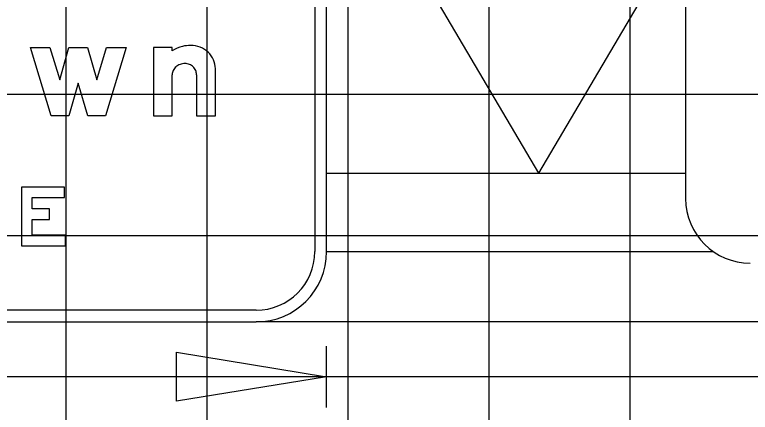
# Model space of a CAD drawing. Extents: x 1797809 to 2198143, y 249608 to 1237864.
# Drawn here: x 2194752.96 to 2194763.39, y 1237299.6 to 1237305.23 of the extents above; entities that cross this region are included whole.
import ezdxf

# ---------------------------------------------------------------- set-up
doc = ezdxf.new("R2010")
doc.units = 0
for name, color, linetype in [('GSBWFILL', 7, 'Continuous'), ('GSCOLORFILL', 7, 'Continuous'), ('GSDIMS', 7, 'Continuous'), ('GSOUTLINE', 7, 'Continuous'), ('GSSHT', 7, 'Continuous'), ('Level 55', 7, 'Continuous')]:
    doc.layers.add(name, color=color, linetype=linetype)

msp = doc.modelspace()

# ---------------------------------------------------------------- linework, layer by layer
at = {"layer": 'GSBWFILL'}
msp.add_line((2194755.539, 1237304.383), (2194755.539, 1237303.799), dxfattribs=at)
for points in [[(2194754.54, 1237304.771), (2194754.247, 1237303.799), (2194753.994, 1237303.799), (2194753.86, 1237304.265), (2194753.727, 1237303.799), (2194753.474, 1237303.799), (2194753.181, 1237304.771), (2194753.459, 1237304.771), (2194753.597, 1237304.313), (2194753.728, 1237304.771), (2194753.993, 1237304.771), (2194754.124, 1237304.313), (2194754.262, 1237304.771)], [(2194753.679, 1237302.109), (2194753.205, 1237302.109), (2194753.205, 1237302.333), (2194753.45, 1237302.333), (2194753.45, 1237302.482), (2194753.205, 1237302.482), (2194753.205, 1237302.641), (2194753.667, 1237302.641), (2194753.667, 1237302.791), (2194753.055, 1237302.791), (2194753.055, 1237301.959), (2194753.679, 1237301.959)]]:
    msp.add_lwpolyline(points, close=True, dxfattribs=at)
for points in [[(2194755.192, 1237304.723), (2194755.192, 1237304.771), (2194754.926, 1237304.771), (2194754.926, 1237303.799), (2194755.192, 1237303.799), (2194755.192, 1237304.383)], [(2194755.539, 1237303.799), (2194755.805, 1237303.799), (2194755.805, 1237304.47)]]:
    msp.add_lwpolyline(points, dxfattribs=at)
for centre, major_axis, start_param, end_param in [((2194755.455, 1237304.265), (0, 0.533), 0, 0.219986), ((2194755.455, 1237304.423), (0, 0.375), 5.914285, 6.283185), ((2194755.45, 1237304.318), (0, 0.48), 0.235088, 0.567132), ((2194755.464, 1237304.446), (0, 0.35), 5.532258, 5.914285), ((2194755.478, 1237304.461), (0, 0.33), 5.130076, 5.532258), ((2194755.499, 1237304.47), (0, 0.306), 4.712389, 5.130076), ((2194755.353, 1237304.373), (0, 0.162), 0.715718, 1.126231), ((2194755.366, 1237304.357), (0, 0.183), 0.345704, 0.715718), ((2194755.375, 1237304.332), (0, 0.21), 0, 0.345704), ((2194755.375, 1237304.373), (0, 0.168), 5.900624, 6.283185), ((2194755.377, 1237304.378), (0, 0.163), 5.51227, 5.900624), ((2194755.38, 1237304.381), (0, 0.159), 5.115435, 5.51227), ((2194755.331, 1237304.383), (0, 0.139), 1.126231, 1.570796), ((2194755.384, 1237304.383), (0, 0.154), 4.712389, 5.115435)]:
    msp.add_ellipse(centre, major_axis=major_axis, ratio=0.999997, start_param=start_param, end_param=end_param, dxfattribs=at)
at = {"layer": 'GSCOLORFILL'}
for p, q in [((2194757.215, 1237309.869), (2194757.215, 1237301.877)), ((2194757.382, 1237301.877), (2194757.382, 1237309.869)), ((2194755.539, 1237304.383), (2194755.539, 1237303.799)), ((2194756.383, 1237301.044), (2194744.896, 1237301.044)), ((2194744.896, 1237300.878), (2194756.383, 1237300.878))]:
    msp.add_line(p, q, dxfattribs=at)
for points in [[(2194754.54, 1237304.771), (2194754.247, 1237303.799), (2194753.994, 1237303.799), (2194753.86, 1237304.265), (2194753.727, 1237303.799), (2194753.474, 1237303.799), (2194753.181, 1237304.771), (2194753.459, 1237304.771), (2194753.597, 1237304.313), (2194753.728, 1237304.771), (2194753.993, 1237304.771), (2194754.124, 1237304.313), (2194754.262, 1237304.771)], [(2194753.679, 1237302.109), (2194753.205, 1237302.109), (2194753.205, 1237302.333), (2194753.45, 1237302.333), (2194753.45, 1237302.482), (2194753.205, 1237302.482), (2194753.205, 1237302.641), (2194753.667, 1237302.641), (2194753.667, 1237302.791), (2194753.055, 1237302.791), (2194753.055, 1237301.959), (2194753.679, 1237301.959)]]:
    msp.add_lwpolyline(points, close=True, dxfattribs=at)
for points in [[(2194755.192, 1237304.723), (2194755.192, 1237304.771), (2194754.926, 1237304.771), (2194754.926, 1237303.799), (2194755.192, 1237303.799), (2194755.192, 1237304.383)], [(2194755.539, 1237303.799), (2194755.805, 1237303.799), (2194755.805, 1237304.47)]]:
    msp.add_lwpolyline(points, dxfattribs=at)
for radius in [0.999, 0.833]:
    msp.add_arc((2194756.383, 1237301.877), radius, 270, 0, dxfattribs=at)
for centre, major_axis, start_param, end_param in [((2194755.455, 1237304.265), (0, 0.533), 0, 0.219986), ((2194755.455, 1237304.423), (0, 0.375), 5.914285, 6.283185), ((2194755.45, 1237304.318), (0, 0.48), 0.235088, 0.567132), ((2194755.464, 1237304.446), (0, 0.35), 5.532258, 5.914285), ((2194755.478, 1237304.461), (0, 0.33), 5.130076, 5.532258), ((2194755.499, 1237304.47), (0, 0.306), 4.712389, 5.130076), ((2194755.353, 1237304.373), (0, 0.162), 0.715718, 1.126231), ((2194755.366, 1237304.357), (0, 0.183), 0.345704, 0.715718), ((2194755.375, 1237304.332), (0, 0.21), 0, 0.345704), ((2194755.375, 1237304.373), (0, 0.168), 5.900624, 6.283185), ((2194755.377, 1237304.378), (0, 0.163), 5.51227, 5.900624), ((2194755.38, 1237304.381), (0, 0.159), 5.115435, 5.51227), ((2194755.331, 1237304.383), (0, 0.139), 1.126231, 1.570796), ((2194755.384, 1237304.383), (0, 0.154), 4.712389, 5.115435)]:
    msp.add_ellipse(centre, major_axis=major_axis, ratio=0.999997, start_param=start_param, end_param=end_param, dxfattribs=at)
at = {"layer": 'GSDIMS'}
for p, q in [((2194762.476, 1237307.788), (2194762.476, 1237302.627)), ((2194757.772, 1237307.427), (2194760.391, 1237302.987)), ((2194762.476, 1237306.523), (2194760.391, 1237302.987)), ((2194757.382, 1237302.987), (2194762.476, 1237302.987)), ((2194757.382, 1237301.877), (2194762.866, 1237301.877)), ((2194780.402, 1237300.878), (2194756.383, 1237300.878)), ((2194757.382, 1237300.102), (2194743.896, 1237300.102))]:
    msp.add_line(p, q, dxfattribs=at)
msp.add_lwpolyline([(2194757.382, 1237300.102), (2194755.254, 1237299.755), (2194755.254, 1237300.449)], close=True, dxfattribs=at)
msp.add_arc((2194763.392, 1237302.627), 0.916, 180, 270, dxfattribs=at)
at = {"layer": 'GSOUTLINE'}
msp.add_line((2194755.539, 1237304.383), (2194755.539, 1237303.799), dxfattribs=at)
for points in [[(2194754.54, 1237304.771), (2194754.247, 1237303.799), (2194753.994, 1237303.799), (2194753.86, 1237304.265), (2194753.727, 1237303.799), (2194753.474, 1237303.799), (2194753.181, 1237304.771), (2194753.459, 1237304.771), (2194753.597, 1237304.313), (2194753.728, 1237304.771), (2194753.993, 1237304.771), (2194754.124, 1237304.313), (2194754.262, 1237304.771)], [(2194753.679, 1237302.109), (2194753.205, 1237302.109), (2194753.205, 1237302.333), (2194753.45, 1237302.333), (2194753.45, 1237302.482), (2194753.205, 1237302.482), (2194753.205, 1237302.641), (2194753.667, 1237302.641), (2194753.667, 1237302.791), (2194753.055, 1237302.791), (2194753.055, 1237301.959), (2194753.679, 1237301.959)]]:
    msp.add_lwpolyline(points, close=True, dxfattribs=at)
for points in [[(2194755.192, 1237304.723), (2194755.192, 1237304.771), (2194754.926, 1237304.771), (2194754.926, 1237303.799), (2194755.192, 1237303.799), (2194755.192, 1237304.383)], [(2194755.539, 1237303.799), (2194755.805, 1237303.799), (2194755.805, 1237304.47)]]:
    msp.add_lwpolyline(points, dxfattribs=at)
for centre, major_axis, start_param, end_param in [((2194755.455, 1237304.265), (0, 0.533), 0, 0.219986), ((2194755.455, 1237304.423), (0, 0.375), 5.914285, 6.283185), ((2194755.45, 1237304.318), (0, 0.48), 0.235088, 0.567132), ((2194755.464, 1237304.446), (0, 0.35), 5.532258, 5.914285), ((2194755.478, 1237304.461), (0, 0.33), 5.130076, 5.532258), ((2194755.499, 1237304.47), (0, 0.306), 4.712389, 5.130076), ((2194755.353, 1237304.373), (0, 0.162), 0.715718, 1.126231), ((2194755.366, 1237304.357), (0, 0.183), 0.345704, 0.715718), ((2194755.375, 1237304.332), (0, 0.21), 0, 0.345704), ((2194755.375, 1237304.373), (0, 0.168), 5.900624, 6.283185), ((2194755.377, 1237304.378), (0, 0.163), 5.51227, 5.900624), ((2194755.38, 1237304.381), (0, 0.159), 5.115435, 5.51227), ((2194755.331, 1237304.383), (0, 0.139), 1.126231, 1.570796), ((2194755.384, 1237304.383), (0, 0.154), 4.712389, 5.115435)]:
    msp.add_ellipse(centre, major_axis=major_axis, ratio=0.999997, start_param=start_param, end_param=end_param, dxfattribs=at)
at = {"layer": 'GSSHT'}
for p, q in [((2194753.688, 1237258.106), (2194753.688, 1237318.106)), ((2194755.688, 1237258.106), (2194755.688, 1237318.106)), ((2194757.688, 1237258.106), (2194757.688, 1237318.106)), ((2194759.688, 1237258.106), (2194759.688, 1237318.106)), ((2194761.688, 1237258.106), (2194761.688, 1237318.106)), ((2194697.688, 1237304.106), (2194827.688, 1237304.106)), ((2194697.688, 1237302.106), (2194827.688, 1237302.106)), ((2194697.688, 1237300.106), (2194827.688, 1237300.106))]:
    msp.add_line(p, q, dxfattribs=at)
at = {"layer": 'Level 55'}
msp.add_line((2194757.382, 1237299.668), (2194757.382, 1237300.536), dxfattribs=at)

doc.saveas('drawing.dxf')
